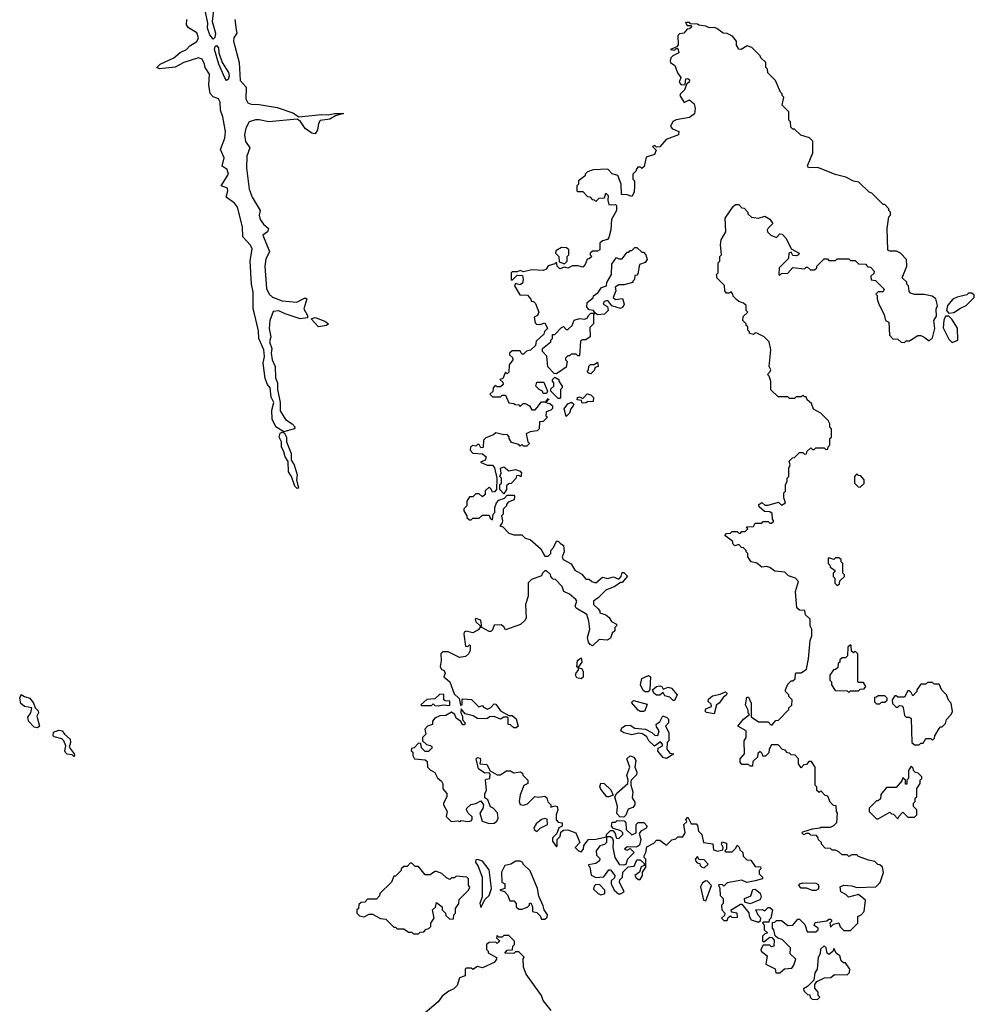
# Model space of a CAD drawing. Extents: x 2472589 to 2662339, y 701009 to 849030.
# Tile 347 of 406: x 2618296 to 2624110, y 738041 to 744036. Entities that reach past the tile are written whole.
import ezdxf

# ---------------------------------------------------------------- set-up
doc = ezdxf.new("R2010")
doc.units = 0

msp = doc.modelspace()

# ---------------------------------------------------------------- linework, layer by layer
at = {"layer": '0CON05XD'}
for points in [[(2619482.2, 744145), (2619468.1, 744025), (2619489.4, 743955), (2619485, 743927.5), (2619475, 743917.5), (2619453.1, 743945), (2619440, 743985), (2619441.4, 744015), (2619428.5, 744085)], [(2619614.6, 743975), (2619617.8, 743955), (2619600, 743925), (2619598.9, 743905), (2619633.1, 743775), (2619638.6, 743665), (2619675.5, 743625.5), (2619672.3, 743555), (2619685, 743529.6), (2619705, 743522.2), (2619755, 743520.7), (2619865, 743500.7), (2619959.3, 743469.3), (2619995.5, 743445.5), (2620135, 743458.2), (2620175, 743456.4), (2620215, 743465.5), (2620267.5, 743465), (2620219.2, 743450.8), (2620185, 743431.4), (2620126.9, 743423.1), (2620116.6, 743403.4), (2620109.1, 743365), (2620095, 743341.4), (2620075, 743345.5), (2620035, 743374.6), (2620005.3, 743415.3), (2619985, 743430.6), (2619813.8, 743413.8), (2619755, 743425.5), (2619733, 743427), (2619694.3, 743415), (2619672.7, 743375), (2619665.4, 743335), (2619672.1, 743295), (2619697.8, 743255), (2619680, 743205), (2619677.1, 743135), (2619693.7, 743003.7), (2619710.9, 742955), (2619760, 742875), (2619755.5, 742845), (2619759.8, 742819.8), (2619781.1, 742791.1), (2619811.2, 742765), (2619806, 742745), (2619777.5, 742725), (2619816.9, 742625), (2619795, 742577.5), (2619789.6, 742535), (2619799.3, 742399.3), (2619815.7, 742365.7), (2619835, 742346.7), (2619894.5, 742324.5), (2619983, 742317), (2620035, 742341.9), (2620045.7, 742335.7), (2620027.5, 742275), (2620049.4, 742235), (2620048.9, 742221.1), (2620005, 742214.4), (2619913.3, 742245), (2619875, 742262.5), (2619840.6, 742259.4), (2619818.9, 742205), (2619815.5, 742155), (2619825.6, 742105), (2619818, 742075), (2619831.2, 742035), (2619827.7, 742005), (2619834.6, 741964.6), (2619851.2, 741925), (2619854.5, 741855), (2619865.4, 741825), (2619865.4, 741785), (2619882, 741705), (2619881.8, 741655), (2619915, 741602.5), (2619956, 741575), (2619973.3, 741555), (2619967.5, 741545), (2619905, 741526.7), (2619856.7, 741556.7), (2619834, 741604), (2619831.1, 741658.9), (2619843.3, 741705), (2619827.7, 741737.7), (2619821.2, 741795), (2619804.5, 741814.5), (2619791.7, 741851.7), (2619778.9, 741945), (2619786.2, 741985), (2619782.5, 742025), (2619753.1, 742095), (2619751.3, 742141.3), (2619726.7, 742245), (2619717.5, 742275), (2619717.6, 742377.6), (2619706.9, 742425), (2619700.4, 742565), (2619711.7, 742641.7), (2619702.6, 742662.6), (2619654.6, 742714.6), (2619652.8, 742775), (2619622, 742895), (2619605, 742918.5), (2619553.5, 742955), (2619564.5, 742995), (2619561.1, 743011.1), (2619523.8, 743025), (2619567.3, 743095), (2619560, 743125), (2619529.2, 743145), (2619540.9, 743195), (2619519.5, 743245), (2619546.2, 743315), (2619550, 743355), (2619532.7, 743445), (2619518.8, 743485), (2619517.8, 743535), (2619506.9, 743555), (2619475, 743567.3), (2619456.6, 743586.6), (2619447.4, 743637.4), (2619452.5, 743705), (2619426.4, 743745), (2619420.9, 743765), (2619408.1, 743795), (2619385, 743804.5), (2619296, 743775), (2619241.9, 743748.1), (2619147.3, 743737.3), (2619132, 743745), (2619150.8, 743765), (2619234.3, 743805), (2619273.3, 743836.7), (2619311.9, 743855), (2619333, 743877), (2619375, 743904.4), (2619384.5, 743925), (2619375, 743956.9), (2619325, 743986.7), (2619312.7, 744005), (2619313, 744037)], [(2619607.3, 744037.3), (2619614.6, 743975)], [(2622381.7, 744011.7), (2622375, 744020), (2622351.7, 744018.3), (2622361.7, 744001.7), (2622385, 744000), (2622388.3, 743991.7), (2622375, 743980), (2622361.7, 743978.3), (2622340, 743955), (2622315, 743950), (2622305, 743940), (2622307, 743883), (2622298.3, 743871.7), (2622260, 743855), (2622285, 743850), (2622295, 743860), (2622305, 743860), (2622310, 743835), (2622273.6, 743816.4), (2622262.5, 743805), (2622257.5, 743785), (2622260, 743775), (2622286.7, 743756.7), (2622303.3, 743713.3), (2622322.5, 743685), (2622312.5, 743655), (2622325, 743640), (2622348.3, 743641.7), (2622353, 743677), (2622365, 743677.5), (2622375, 743670), (2622372.5, 743655), (2622360, 743645), (2622345, 743610), (2622320, 743585), (2622317.5, 743575), (2622343, 743533), (2622375, 743547.5), (2622403, 743523), (2622410, 743495), (2622406.1, 743463.9), (2622375, 743440), (2622293.9, 743426.1), (2622273.6, 743416.4), (2622260, 743385), (2622271.7, 743371.7), (2622310, 743355), (2622307.5, 743335), (2622233, 743307), (2622195, 743262.5), (2622175, 743260), (2622165, 743270), (2622150, 743265), (2622171.7, 743241.7), (2622162.5, 743215), (2622111.7, 743198.3), (2622098.3, 743141.7), (2622085, 743130), (2622077.5, 743137.5), (2622061.7, 743138.3), (2622050, 743125), (2622050, 743115), (2622030, 743095), (2622030, 743065), (2622040, 743055), (2622040, 743025), (2622037.5, 742985), (2622025, 742960), (2621995, 742970), (2621961.7, 742971.7), (2621960, 743035), (2621938.3, 743088.3), (2621905, 743097.5), (2621877, 743127), (2621788.3, 743121.7), (2621755, 743110), (2621740, 743095), (2621740, 743085), (2621700, 743055), (2621700, 743035), (2621690, 743025), (2621690, 742995), (2621695, 742990), (2621725, 742990), (2621755, 742960), (2621768.3, 742958.3), (2621781.7, 742941.7), (2621795, 742940), (2621805, 742930), (2621825, 742950), (2621858.3, 742951.7), (2621865, 742980), (2621880, 742965), (2621877.5, 742935), (2621885, 742910), (2621901.7, 742908.3), (2621925, 742910), (2621930, 742905), (2621930, 742875), (2621900.7, 742819.3), (2621897, 742757), (2621885, 742710), (2621875, 742697.5), (2621845, 742690), (2621830, 742675), (2621830, 742635), (2621815, 742627.5), (2621785, 742627.5), (2621770, 742615), (2621770, 742605), (2621780, 742595), (2621765, 742580), (2621751.7, 742578.3), (2621740, 742545), (2621725, 742530), (2621695, 742537.5), (2621663.3, 742536.7), (2621635, 742522.5), (2621615, 742530), (2621585, 742520), (2621570, 742535), (2621565, 742560), (2621555, 742550), (2621515, 742537.5), (2621502, 742518), (2621485, 742508.8), (2621415, 742512.5), (2621365, 742500), (2621345, 742510), (2621325, 742500), (2621295, 742500), (2621290, 742495), (2621290, 742455), (2621295, 742450), (2621325, 742480), (2621358.3, 742478.3), (2621362.5, 742455), (2621358.3, 742431.7), (2621345, 742422.5), (2621315, 742430), (2621310, 742415), (2621341.7, 742361.7), (2621388.3, 742358.3), (2621410, 742335), (2621411.7, 742321.7), (2621425, 742320), (2621438.3, 742308.3), (2621457.5, 742255), (2621450, 742235), (2621430, 742225), (2621435, 742190), (2621443, 742183), (2621465, 742180), (2621495, 742190), (2621510, 742155), (2621491.7, 742138.3), (2621488.3, 742121.7), (2621441.7, 742078.3), (2621438.3, 742051.7), (2621407, 742023), (2621381.7, 742018.3), (2621365, 742000), (2621355, 742000), (2621345, 742020), (2621295, 742020), (2621280, 742005), (2621280, 741995), (2621298.3, 741978.3), (2621300, 741965), (2621277.5, 741935), (2621275, 741890), (2621265, 741880), (2621255, 741890), (2621238.3, 741851.7), (2621220, 741845), (2621238.3, 741828.3), (2621240, 741815), (2621225, 741800), (2621205, 741800), (2621191.7, 741808.3), (2621180, 741795), (2621177, 741773), (2621160, 741755), (2621175, 741740), (2621225, 741740), (2621235, 741750), (2621255, 741750), (2621275, 741702.5), (2621305, 741700), (2621313, 741693), (2621335, 741690), (2621345, 741680), (2621361.7, 741698.3), (2621375, 741700), (2621400, 741685), (2621415, 741660), (2621435, 741660), (2621447.5, 741675), (2621475, 741710), (2621500, 741710), (2621515, 741730), (2621518.3, 741721.7), (2621510, 741720), (2621500, 741705), (2621525, 741700), (2621540, 741685), (2621541.7, 741668.3), (2621531.7, 741658.3), (2621501.7, 741648.3), (2621500, 741625), (2621510, 741615), (2621485, 741590), (2621461.7, 741588.3), (2621460, 741545), (2621448.3, 741531.7), (2621405, 741527.5), (2621380, 741515), (2621390, 741465), (2621400, 741455), (2621385, 741440), (2621365, 741440), (2621355, 741450), (2621345, 741440), (2621335, 741450), (2621291.7, 741461.7), (2621277.5, 741485), (2621277, 741497), (2621265, 741510), (2621245, 741507.5), (2621195, 741520), (2621181.7, 741508.3), (2621135, 741490), (2621120, 741475), (2621118.3, 741431.7), (2621105, 741430), (2621095, 741450), (2621085, 741450), (2621075, 741440), (2621055, 741442.5), (2621042.5, 741435), (2621040, 741415), (2621055, 741396.7), (2621115, 741392.5), (2621137.5, 741375), (2621130, 741355), (2621101.7, 741341.7), (2621143.6, 741323.6), (2621175, 741323.3), (2621188.3, 741308.3), (2621202.5, 741245), (2621200, 741175), (2621188.3, 741161.7), (2621175, 741160), (2621168.3, 741178.3), (2621155, 741190), (2621131.7, 741168.3), (2621130, 741145), (2621115, 741130), (2621095, 741150), (2621075, 741150), (2621055, 741130), (2621035, 741130), (2621020, 741105), (2621020, 741075), (2621001.7, 741058.3), (2621000, 741045), (2621020, 741015), (2621020, 741005), (2621035, 740990), (2621045, 740990), (2621055, 741000), (2621095, 741000), (2621115, 741020), (2621155, 741020), (2621161.7, 741001.7), (2621175, 740990), (2621180, 741025), (2621190, 741035), (2621190, 741065), (2621200, 741095), (2621215, 741110), (2621248.3, 741121.7), (2621265, 741140), (2621305, 741140), (2621310, 741135), (2621308.3, 741111.7), (2621271.7, 741098.3), (2621260, 741085), (2621260, 741075), (2621240, 741055), (2621240, 741025), (2621230, 741015), (2621237.5, 740985), (2621232.5, 740967.5), (2621220, 740955), (2621238.3, 740948.3), (2621275, 740910), (2621305, 740900), (2621355, 740900), (2621375, 740880), (2621405, 740870), (2621470, 740815), (2621495, 740770), (2621515, 740770), (2621530, 740785), (2621530, 740805), (2621547, 740823), (2621565, 740860), (2621575, 740860), (2621588.3, 740848.3), (2621607.5, 740835), (2621612.5, 740795), (2621600, 740765), (2621605, 740750), (2621655, 740722.5), (2621677.5, 740685), (2621719.3, 740659.3), (2621745, 740630), (2621765, 740630), (2621780, 740615), (2621805, 740607.5), (2621845, 740642.5), (2621875, 740633.3), (2621913, 740643), (2621945, 740630), (2621960, 740645), (2621965, 740670), (2621975, 740670), (2621997, 740647), (2621965, 740610), (2621955, 740610), (2621920, 740585), (2621865, 740562.5), (2621820, 740515), (2621790, 740495), (2621790, 740475), (2621819.3, 740449.3), (2621830, 740435), (2621830, 740425), (2621865, 740412.5), (2621885.9, 740395.9), (2621900.7, 740370.7), (2621930, 740355), (2621930, 740345), (2621920, 740335), (2621920, 740315), (2621905, 740300), (2621895, 740270), (2621875, 740257.5), (2621825, 740262.5), (2621785, 740222.5), (2621770.7, 740230.7), (2621760, 740245), (2621753.3, 740275), (2621767.5, 740325), (2621763, 740373), (2621750, 740415), (2621685, 740452.5), (2621680, 740465), (2621690, 740495), (2621682.5, 740505), (2621645, 740537.5), (2621610, 740555), (2621600, 740585), (2621558.3, 740628.3), (2621545, 740630), (2621530, 740645), (2621528.3, 740658.3), (2621505, 740680), (2621495, 740680), (2621480, 740665), (2621475, 740650), (2621413, 740627), (2621393, 740607), (2621392.5, 740525), (2621377.5, 740475), (2621380, 740395), (2621375, 740380), (2621346.7, 740353.3), (2621255, 740320), (2621245, 740340), (2621228.3, 740351.7), (2621185, 740350), (2621175, 740320), (2621165, 740310), (2621155, 740310), (2621110, 740335), (2621105, 740380), (2621075, 740390), (2621070, 740385), (2621075, 740370), (2621100, 740345), (2621100, 740335), (2621089.3, 740320.7), (2621055, 740302.5), (2621015, 740312.5), (2621003.6, 740306.4), (2621000, 740295), (2621011.7, 740221.7), (2621025, 740220), (2621035, 740230), (2621040, 740225), (2621040, 740195), (2621030, 740175), (2621011.7, 740158.3), (2620975, 740152.5), (2620905, 740187.5), (2620873, 740187), (2620860, 740175), (2620862.5, 740135), (2620857, 740097), (2620865, 740080), (2620880, 740075), (2620886.7, 740056.7), (2620880, 740035), (2620915, 740003.3), (2620941.7, 739931.7), (2620972, 739902), (2620981.7, 739861.7), (2620990, 739865), (2620990, 739895), (2620995, 739900), (2621047, 739897), (2621091.7, 739851.7), (2621115, 739860), (2621120.7, 739850.7), (2621145, 739837.5), (2621165, 739847.5), (2621185, 739870), (2621195, 739867.5), (2621225, 739827.5), (2621275, 739800), (2621295, 739800), (2621319.5, 739779.5), (2621332.5, 739735), (2621320, 739725), (2621305, 739723.8), (2621285, 739742.5), (2621270, 739745), (2621270, 739785), (2621265, 739790), (2621245, 739790), (2621225, 739777.5), (2621185, 739792.5), (2621158.3, 739791.7), (2621145, 739780), (2621131.7, 739778.3), (2621085, 739780), (2621057, 739797), (2621009.3, 739809.3), (2620985, 739840), (2620983, 739817), (2620993, 739793), (2620992.5, 739772.5), (2621010, 739755), (2621005, 739742.5), (2620995, 739742.5), (2620983, 739763), (2620953.9, 739783.9), (2620946.2, 739806.2), (2620925, 739820), (2620891.7, 739798.3), (2620855, 739797.5), (2620825, 739782.5), (2620810, 739765), (2620810, 739745), (2620780, 739735), (2620763.3, 739716.7)], [(2622925, 738232.5), (2622953, 738257), (2622998.3, 738261.7), (2623011.7, 738278.3), (2623022.5, 738315), (2622988.3, 738348.3), (2622990, 738385), (2622940, 738435), (2622913, 738443), (2622897.5, 738457.5), (2622890, 738495), (2622880, 738505), (2622881.7, 738538.3), (2622895, 738540), (2622905, 738550), (2622935, 738550), (2622975, 738520), (2623005, 738522.5), (2623035, 738560), (2623045, 738560), (2623077, 738527), (2623091.7, 738481.7), (2623145, 738482.5), (2623160, 738495), (2623160, 738505), (2623135, 738520), (2623140.7, 738539.3), (2623211.7, 738548.3), (2623225, 738560), (2623235, 738560), (2623240, 738555), (2623240, 738545), (2623230, 738535), (2623235, 738510), (2623251.7, 738528.3), (2623285, 738537.5), (2623293, 738513), (2623315, 738490), (2623355, 738490), (2623400, 738535), (2623400, 738575), (2623420, 738585), (2623440, 738605), (2623447.5, 738675), (2623405, 738708.8), (2623343, 738693), (2623328.3, 738708.3), (2623296.7, 738725), (2623294, 738755), (2623315, 738765.7), (2623365, 738761.4), (2623395, 738752), (2623510, 738755), (2623537, 738783), (2623557, 738843), (2623550, 738875), (2623535, 738890), (2623521.7, 738891.7), (2623505, 738910), (2623465, 738917.5), (2623405, 738940), (2623395, 738950), (2623365, 738950), (2623345, 738940), (2623335, 738950), (2623305, 738950), (2623285, 738970), (2623265, 738980), (2623245, 738980), (2623235, 738990), (2623201.7, 738991.7), (2623180, 739015), (2623180, 739025), (2623161.7, 739041.7), (2623160, 739055), (2623148.3, 739068.3), (2623115, 739070), (2623105, 739080), (2623085, 739080), (2623071.7, 739071.7), (2623060, 739085), (2623065, 739090), (2623125, 739110), (2623170, 739115), (2623175, 739120), (2623235, 739120), (2623255, 739130), (2623271.7, 739148.3), (2623277.5, 739205), (2623270, 739215), (2623268.3, 739248.3), (2623251.7, 739251.7), (2623231.7, 739271.7), (2623218.3, 739308.3), (2623201.7, 739311.7), (2623175, 739340), (2623165, 739330), (2623151.7, 739341.7), (2623150, 739365), (2623140, 739375), (2623140, 739485), (2623118.3, 739518.3), (2623101.7, 739518.3), (2623088.3, 739501.7), (2623071.7, 739498.3), (2623055, 739480), (2623040, 739505), (2623040, 739535), (2623018.3, 739558.3), (2622995, 739560), (2622985, 739570), (2622971.7, 739571.7), (2622958.3, 739588.3), (2622941.7, 739591.7), (2622915, 739620), (2622875, 739620), (2622860, 739595), (2622858.3, 739571.7), (2622838.3, 739551.7), (2622821.7, 739551.7), (2622818.3, 739568.3), (2622805, 739580), (2622791.7, 739568.3), (2622790, 739545), (2622761.7, 739518.3), (2622758.3, 739491.7), (2622745, 739490), (2622735, 739500), (2622695, 739500), (2622683.3, 739515), (2622684, 739536), (2622710, 739565), (2622707.5, 739645), (2622720, 739665), (2622720, 739705), (2622670, 739735), (2622703.6, 739776.4), (2622740, 739805), (2622732.5, 739812.5), (2622731.7, 739831.7), (2622716.7, 739865), (2622725, 739910), (2622735, 739910), (2622750, 739875), (2622751.7, 739791.7), (2622795, 739760), (2622855, 739760), (2622871.7, 739741.7), (2622878.3, 739741.7), (2622901.7, 739768.3), (2622918.3, 739771.7), (2622980, 739835), (2622980, 739845), (2622998.3, 739861.7), (2623000, 739895), (2622980, 739915), (2622980, 739925), (2622960, 739945), (2622960, 739955), (2622975, 739990), (2622995, 740010), (2623005, 740010), (2623018.3, 740021.7), (2623020, 740055), (2623025, 740060), (2623055, 740060), (2623088.3, 740081.7), (2623100, 740145), (2623110, 740255), (2623120, 740285), (2623120, 740325), (2623110, 740345), (2623110, 740385), (2623081.7, 740411.7), (2623078.3, 740438.3), (2623045, 740440), (2623030, 740455), (2623020, 740555), (2623040, 740615), (2623020, 740635), (2622979.3, 740649.3), (2622955, 740672.5), (2622895, 740678.8), (2622865, 740700), (2622845, 740707.5), (2622815, 740703.3), (2622785, 740727.5), (2622750, 740735), (2622730, 740765), (2622730, 740785), (2622720, 740795), (2622720, 740805), (2622705, 740820), (2622691.7, 740821.7), (2622675, 740840), (2622651.7, 740831.7), (2622640, 740845), (2622638.3, 740858.3), (2622590, 740895), (2622601.7, 740908.3), (2622625, 740910), (2622635, 740920), (2622665, 740920), (2622675, 740910), (2622685, 740910), (2622695, 740920), (2622715, 740920), (2622730, 740935), (2622721.7, 740948.3), (2622765, 740950), (2622775, 740970), (2622815, 740970), (2622825, 740980), (2622855, 740980), (2622865, 740970), (2622875, 740970), (2622888.3, 740981.7), (2622880, 740995), (2622878.3, 741028.3), (2622865, 741040), (2622831.7, 741041.7), (2622800, 741070), (2622797.5, 741085), (2622815, 741096.7), (2622835, 741080), (2622855, 741080), (2622917.5, 741097.5), (2622935, 741080), (2622960, 741095), (2622950, 741125), (2622950, 741155), (2622960, 741165), (2622960, 741205), (2622970, 741225), (2622970, 741245), (2622980, 741255), (2622980, 741305), (2622987.5, 741325), (2622981.7, 741348.3), (2623001.7, 741368.3), (2623015, 741370), (2623045, 741400), (2623065, 741400), (2623075, 741390), (2623088.3, 741391.7), (2623091.7, 741408.3), (2623115, 741430), (2623125, 741420), (2623135, 741420), (2623145, 741430), (2623195, 741430), (2623205, 741420), (2623218.3, 741421.7), (2623220, 741435), (2623230, 741445), (2623230, 741485), (2623240, 741495), (2623240, 741545), (2623230, 741555), (2623230, 741575), (2623220, 741595), (2623175, 741640), (2623130, 741665), (2623118.3, 741698.3), (2623091.7, 741721.7), (2623085, 741740), (2623075, 741740), (2623065, 741750), (2623055, 741740), (2623025, 741740), (2623015, 741730), (2622985, 741730), (2622975, 741740), (2622915, 741740), (2622871.7, 741781.7), (2622870, 741835), (2622860, 741865), (2622850, 741875), (2622867, 741893), (2622870, 741905), (2622860, 741925), (2622870, 742025), (2622860, 742075), (2622830, 742105), (2622785, 742127.5), (2622775, 742130), (2622765, 742120), (2622740, 742125), (2622740, 742135), (2622730, 742145), (2622730, 742165), (2622720, 742175), (2622720, 742185), (2622700, 742205), (2622701.7, 742228.3), (2622730, 742255), (2622720, 742265), (2622720, 742295), (2622705, 742310), (2622675, 742320), (2622661.7, 742331.7), (2622641.7, 742351.7), (2622640, 742365), (2622628.3, 742378.3), (2622615, 742370), (2622601.7, 742371.7), (2622590, 742385), (2622588.3, 742418.3), (2622543.3, 742463.3), (2622540, 742485), (2622550, 742495), (2622550, 742555), (2622560, 742565), (2622560, 742595), (2622570, 742605), (2622563.3, 742665), (2622567.5, 742695), (2622597.5, 742745), (2622593, 742827), (2622641.7, 742898.3), (2622655, 742910), (2622675, 742910), (2622695, 742890), (2622708.3, 742888.3), (2622730, 742865), (2622730, 742855), (2622753, 742833), (2622795, 742827.5), (2622835, 742840), (2622865, 742822.5), (2622882.5, 742795), (2622853.9, 742766.1), (2622847.5, 742755), (2622850, 742745), (2622870, 742725), (2622905, 742710), (2622925, 742732.5), (2622940.7, 742730.7), (2622963.6, 742703.6), (2622995, 742640), (2623042.5, 742615), (2623040, 742605), (2623025, 742597.5), (2623005, 742600), (2622995, 742620), (2622980, 742615), (2622978.3, 742581.7), (2622922.5, 742525), (2622920, 742485), (2622925, 742480), (2622935, 742490), (2622975, 742492.5), (2623005, 742527.5), (2623075, 742520), (2623085, 742530), (2623095, 742530), (2623113, 742513), (2623137, 742513), (2623150, 742525), (2623150, 742535), (2623195, 742580), (2623215, 742580), (2623225, 742570), (2623265, 742570), (2623275, 742580), (2623345, 742580), (2623355, 742570), (2623385, 742570), (2623405, 742550), (2623447, 742547), (2623461.7, 742531.7), (2623478.3, 742528.3), (2623500, 742505), (2623498.3, 742491.7), (2623480, 742475), (2623481.7, 742451.7), (2623508.3, 742448.3), (2623560, 742395), (2623555, 742380), (2623525, 742380), (2623510, 742365), (2623517.5, 742357.5), (2623517.5, 742335), (2623527.5, 742305), (2623561.7, 742241.7), (2623570, 742205), (2623590, 742195), (2623592.5, 742115), (2623613, 742093), (2623645, 742090), (2623665, 742072.5), (2623685, 742070), (2623695, 742080), (2623715, 742080), (2623767, 742113), (2623785, 742112.5), (2623803.6, 742103.6), (2623835, 742080), (2623855, 742100), (2623868.8, 742155), (2623863.8, 742205), (2623879.3, 742230.7), (2623877, 742273), (2623886.7, 742295), (2623876.1, 742336.1), (2623853, 742353), (2623805, 742362.5), (2623745, 742363.3), (2623721.7, 742371.7), (2623712.5, 742382.5), (2623710, 742415), (2623700, 742425), (2623698.3, 742438.3), (2623670, 742465), (2623700, 742535), (2623697, 742577), (2623660, 742615), (2623637, 742627), (2623595, 742627.5), (2623583, 742633), (2623580, 742765), (2623590, 742835), (2623600, 742845), (2623600, 742865), (2623590, 742875), (2623590, 742885), (2623565, 742910), (2623555, 742910), (2623485, 742980), (2623470, 742985), (2623407, 743047), (2623375, 743052.5), (2623327, 743077), (2623263, 743093), (2623157, 743137), (2623100, 743135), (2623093.6, 743146.4), (2623127.5, 743225), (2623127, 743297), (2623107, 743317), (2623053, 743333), (2623015, 743370), (2623005, 743370), (2622991.7, 743381.7), (2622990, 743415), (2622980, 743425), (2622980, 743475), (2622940, 743515), (2622950, 743565), (2622940, 743575), (2622940, 743585), (2622930, 743595), (2622900, 743665), (2622851.7, 743711.7), (2622850, 743735), (2622840, 743745), (2622840, 743775), (2622810, 743805), (2622806.4, 743816.4), (2622755, 743867.5), (2622727, 743877), (2622690, 743855), (2622675, 743857.5), (2622660.7, 743880.7), (2622662.5, 743905), (2622636.4, 743936.4), (2622605, 743952.5), (2622580, 743955), (2622541.7, 743981.7), (2622525, 743988.8), (2622495, 743987.5), (2622475, 743997.5), (2622433, 744003), (2622425, 744010), (2622381.7, 744011.7)], [(2619555, 743666.7), (2619545, 743681.2), (2619509.2, 743765), (2619483.3, 743855), (2619486.2, 743873.8), (2619495, 743880), (2619507.1, 743865), (2619508.8, 743835), (2619528.8, 743775), (2619567.1, 743715), (2619570.8, 743695), (2619565, 743672.5), (2619555, 743666.7)], [(2621565, 741880), (2621551.7, 741881.7), (2621511.7, 741921.7), (2621507, 741987), (2621480, 742015), (2621480, 742035), (2621530, 742075), (2621530, 742085), (2621540, 742095), (2621541.7, 742118.3), (2621555, 742120), (2621595, 742162.5), (2621607, 742167), (2621625, 742150), (2621635, 742150), (2621660, 742175), (2621673, 742207), (2621705, 742217.5), (2621737, 742213), (2621755, 742220), (2621760, 742235), (2621775, 742250), (2621800, 742250), (2621790, 742265), (2621765, 742270), (2621750, 742285), (2621752.5, 742315), (2621788.3, 742341.7), (2621790, 742355), (2621820, 742375), (2621840, 742405), (2621870, 742415), (2621872.5, 742435), (2621900, 742485), (2621903, 742547), (2621931.7, 742588.3), (2621945, 742580), (2621965, 742580), (2621995, 742620), (2622005, 742620), (2622015, 742630), (2622025, 742630), (2622041.7, 742648.3), (2622055, 742650), (2622085, 742620), (2622095, 742620), (2622110, 742605), (2622116.7, 742575), (2622105, 742557.5), (2622070, 742545), (2622061.7, 742488.3), (2622055, 742480), (2622041.7, 742478.3), (2622040, 742455), (2622030, 742445), (2622030, 742435), (2621975, 742422.5), (2621945, 742422.5), (2621921.7, 742408.3), (2621927.5, 742385), (2621910, 742345), (2621925, 742332.5), (2621968.3, 742338.3), (2621977.5, 742305), (2621970, 742285), (2621955, 742277.5), (2621903, 742293), (2621877, 742327), (2621855, 742320), (2621850, 742305), (2621875, 742290), (2621880, 742265), (2621857, 742243), (2621815, 742240), (2621800, 742250), (2621791.7, 742238.3), (2621790, 742185), (2621768.3, 742161.7), (2621770, 742105), (2621745, 742087.5), (2621723, 742087), (2621711.7, 742078.3), (2621705, 741990), (2621695, 741990), (2621685, 742000), (2621655, 742000), (2621645, 741990), (2621635, 741990), (2621620, 741975), (2621620, 741965), (2621630, 741955), (2621625, 741920), (2621565, 741880)], [(2621615, 742550), (2621630, 742565), (2621630, 742595), (2621640, 742605), (2621640, 742635), (2621627, 742647), (2621595, 742650), (2621561.7, 742628.3), (2621560, 742615), (2621580, 742595), (2621581.7, 742561.7), (2621615, 742550)], [(2623955, 742250), (2623985, 742252.5), (2624025, 742280), (2624060, 742295), (2624110, 742345), (2624108.3, 742358.3), (2624095, 742370), (2624075, 742370), (2624065, 742360), (2624005, 742347.5), (2623980, 742335), (2623947.5, 742295), (2623940, 742265), (2623955, 742250)], [(2620115, 742165.7), (2620072, 742215), (2620095, 742223.1), (2620155, 742201.2), (2620176.2, 742185), (2620165, 742173.6), (2620115, 742165.7)], [(2623975, 742070), (2624010, 742085), (2624007, 742157), (2623973, 742213), (2623955, 742230), (2623935, 742230), (2623923.9, 742206.1), (2623920.7, 742160.7), (2623955, 742090), (2623975, 742070)], [(2621775, 741880), (2621763, 741883), (2621752.5, 741895), (2621760, 741905), (2621763, 741927), (2621773, 741937), (2621795, 741937.5), (2621815, 741950), (2621820, 741925), (2621801.7, 741918.3), (2621795, 741900), (2621775, 741880)], [(2621585, 741730), (2621575, 741730), (2621530, 741775), (2621531.7, 741788.3), (2621550, 741805), (2621550, 741825), (2621540, 741835), (2621540, 741845), (2621555, 741860), (2621580, 741845), (2621580, 741835), (2621600, 741805), (2621600, 741795), (2621590, 741785), (2621590, 741735), (2621585, 741730)], [(2621505, 741760), (2621485, 741760), (2621480, 741775), (2621460, 741785), (2621440, 741805), (2621445, 741830), (2621488.3, 741828.3), (2621510, 741775), (2621505, 741760)], [(2621721.7, 741701.7), (2621718.3, 741718.3), (2621691.7, 741721.7), (2621692.5, 741735), (2621705, 741740), (2621725, 741730), (2621753, 741757), (2621775, 741752.5), (2621790, 741735), (2621788.3, 741711.7), (2621755, 741710), (2621745, 741702.5), (2621721.7, 741701.7)], [(2621625, 741620), (2621613, 741667), (2621635, 741697.5), (2621656.7, 741706.7), (2621670, 741695), (2621667.5, 741685), (2621653.3, 741666.7), (2621645, 741640), (2621625, 741620)], [(2619985, 741181.2), (2619972, 741195), (2619950.8, 741255), (2619933.9, 741283.9), (2619931.2, 741345), (2619911.9, 741375), (2619905.7, 741405.7), (2619890.8, 741435), (2619890, 741465), (2619877.1, 741495), (2619882.5, 741517.5), (2619895, 741523.8), (2619909.2, 741519.2), (2619921.5, 741495), (2619920, 741465), (2619950, 741395), (2619950, 741355), (2619967.5, 741325), (2619985.6, 741265.6), (2619981.2, 741235), (2619995, 741183.3), (2619985, 741181.2)], [(2621245, 741150), (2621220, 741175), (2621220, 741205), (2621230, 741215), (2621230, 741245), (2621220, 741255), (2621227.5, 741275), (2621223.8, 741306.2), (2621245, 741312.5), (2621275, 741290), (2621315, 741297.5), (2621345, 741287.5), (2621352.5, 741275), (2621348.3, 741251.7), (2621335, 741260), (2621321.7, 741258.3), (2621318.3, 741241.7), (2621288.3, 741211.7), (2621275, 741210), (2621261.7, 741198.3), (2621260, 741175), (2621245, 741150)], [(2623415, 741190), (2623438.3, 741211.7), (2623440, 741235), (2623418.3, 741258.3), (2623405, 741260), (2623395, 741270), (2623380, 741255), (2623380, 741215), (2623401.7, 741191.7), (2623415, 741190)], [(2623275, 740590), (2623288.3, 740601.7), (2623291.7, 740618.3), (2623320, 740645), (2623320, 740655), (2623310, 740665), (2623310, 740725), (2623300, 740735), (2623298.3, 740748.3), (2623285, 740760), (2623265, 740760), (2623255, 740750), (2623225, 740760), (2623220, 740755), (2623220, 740725), (2623230, 740715), (2623231.7, 740701.7), (2623260, 740685), (2623260, 740675), (2623250, 740665), (2623250, 740645), (2623260, 740635), (2623260, 740605), (2623275, 740590)], [(2623345, 739940), (2623355, 739950), (2623405, 739950), (2623415, 739960), (2623438.3, 739961.7), (2623450, 739975), (2623435, 740000), (2623405, 740000), (2623400, 740005), (2623400, 740175), (2623385, 740190), (2623375, 740180), (2623361.7, 740191.7), (2623360, 740225), (2623355, 740230), (2623340, 740215), (2623338.3, 740161.7), (2623325, 740150), (2623305, 740150), (2623291.7, 740138.3), (2623290, 740125), (2623280, 740115), (2623278.3, 740091.7), (2623265, 740080), (2623251.7, 740078.3), (2623230, 740045), (2623230, 740015), (2623240, 740005), (2623240, 739985), (2623261.7, 739951.7), (2623335, 739950), (2623345, 739940)], [(2621715, 740022.5), (2621689.3, 740029.3), (2621681.2, 740045), (2621685, 740060), (2621700, 740075), (2621700, 740090), (2621690, 740095), (2621693.3, 740135), (2621715, 740150), (2621720, 740125), (2621700, 740095), (2621700, 740090), (2621720, 740085), (2621727.5, 740065), (2621727, 740033), (2621715, 740022.5)], [(2622125, 739942.5), (2622105, 739943.3), (2622092.3, 739952.3), (2622076.2, 739985), (2622086, 740024), (2622125, 740042.5), (2622137.5, 740035), (2622133, 739957), (2622125, 739942.5)], [(2623775, 739620), (2623785, 739630), (2623798.3, 739631.7), (2623815, 739660), (2623845, 739660), (2623855, 739650), (2623868.3, 739661.7), (2623870, 739675), (2623895, 739720), (2623905, 739730), (2623915, 739730), (2623935, 739750), (2623940, 739775), (2623970, 739805), (2623977, 739823), (2623970, 739875), (2623953, 739893), (2623940, 739925), (2623913, 739953), (2623895, 739990), (2623865, 739990), (2623855, 740000), (2623825, 740000), (2623815, 739990), (2623785, 739990), (2623760, 739955), (2623760, 739945), (2623735, 739920), (2623725, 739940), (2623715, 739950), (2623705, 739950), (2623685, 739910), (2623645, 739910), (2623635, 739920), (2623625, 739920), (2623610, 739895), (2623611.7, 739871.7), (2623635, 739850), (2623645, 739850), (2623655, 739860), (2623668.3, 739858.3), (2623677, 739847), (2623685, 739800), (2623695, 739790), (2623715, 739790), (2623725, 739780), (2623730, 739635), (2623745, 739620), (2623775, 739620)], [(2618405, 739724.2), (2618385, 739728.8), (2618350, 739765), (2618345, 739790), (2618363.3, 739815), (2618370, 739845), (2618325, 739853.8), (2618303.2, 739873.2), (2618296, 739905), (2618305, 739926.2), (2618325, 739914), (2618358.6, 739905), (2618379.2, 739875), (2618390, 739845), (2618407.7, 739827.7), (2618410, 739815), (2618401.2, 739795), (2618417.5, 739735), (2618405, 739724.2)], [(2620845, 739857.5), (2620875, 739863.3), (2620915, 739860), (2620916.1, 739886.1), (2620888.3, 739888.3), (2620880, 739895), (2620880, 739925), (2620875, 739930), (2620853, 739927), (2620825, 739900), (2620775, 739897.5), (2620740, 739865), (2620745, 739860), (2620805, 739860), (2620815, 739870), (2620825, 739860), (2620845, 739857.5)], [(2622285, 739890), (2622275, 739890), (2622255, 739910), (2622225, 739920), (2622215, 739940), (2622195, 739922.5), (2622175, 739922.5), (2622157.5, 739935), (2622150, 739955), (2622173.9, 739976.1), (2622195, 739980), (2622206.2, 739976.2), (2622215, 739960), (2622245, 739972.5), (2622265, 739966.7), (2622300, 739925), (2622285, 739890)], [(2622525, 739810), (2622478.3, 739818.3), (2622470, 739825), (2622475, 739840), (2622510, 739855), (2622508.3, 739868.3), (2622490, 739885), (2622491.7, 739898.3), (2622515, 739920), (2622561.7, 739928.3), (2622595, 739942.5), (2622602.5, 739935), (2622600, 739925), (2622580.7, 739909.3), (2622556.4, 739873.6), (2622540, 739865), (2622525, 739810)], [(2622095, 739823.3), (2622075, 739823.8), (2622062.7, 739832.7), (2622021.7, 739878.3), (2622035, 739890), (2622118.3, 739868.3), (2622103.3, 739826.7), (2622095, 739823.3)], [(2623535, 739870), (2623545, 739880), (2623565, 739880), (2623578.3, 739891.7), (2623580, 739905), (2623565, 739920), (2623525, 739920), (2623515, 739910), (2623501.7, 739908.3), (2623501.7, 739881.7), (2623515, 739870), (2623535, 739870)], [(2622235, 739537.5), (2622215, 739542.5), (2622183, 739583), (2622185, 739600), (2622210, 739615), (2622210, 739625), (2622198.3, 739638.3), (2622163, 739613), (2622127.5, 739645), (2622115, 739670), (2622088.3, 739688.3), (2622065, 739692.5), (2622025, 739682.5), (2621975, 739693.3), (2621957.5, 739705), (2621962.5, 739725), (2621985, 739737.5), (2622015, 739740), (2622043, 739723), (2622107, 739717), (2622146.7, 739696.7), (2622165, 739680), (2622181.7, 739678.3), (2622190, 739705), (2622175, 739730), (2622173, 739747), (2622195, 739760), (2622213.3, 739796.7), (2622237, 739787), (2622247, 739777), (2622247.5, 739755), (2622230, 739735), (2622250, 739695), (2622250, 739645), (2622240, 739635), (2622237.5, 739595), (2622255, 739570), (2622280, 739565), (2622245, 739542.5), (2622235, 739537.5)], [(2618625, 739550), (2618615, 739560), (2618585, 739563.8), (2618575, 739573.3), (2618571.2, 739585), (2618577.5, 739615), (2618565.6, 739645.6), (2618553.3, 739656.7), (2618505, 739670), (2618500, 739675), (2618501.7, 739698.3), (2618535, 739710), (2618555, 739706.2), (2618568.8, 739685), (2618604.2, 739655), (2618605.6, 739634.4), (2618597, 739607), (2618627.5, 739565), (2618630, 739555), (2618625, 739550)], [(2620763.3, 739716.7), (2620770, 739685), (2620750, 739665), (2620750, 739645), (2620773, 739623), (2620797, 739617), (2620810, 739605), (2620785, 739580), (2620765, 739580), (2620743, 739603), (2620738.3, 739628.3), (2620725, 739630), (2620698.3, 739601.7), (2620681.7, 739598.3), (2620680, 739585), (2620690, 739575), (2620690, 739555), (2620700, 739535), (2620765, 739530), (2620778.3, 739518.3), (2620780, 739485), (2620795, 739467.5), (2620825, 739452.5), (2620840.7, 739420.7), (2620865, 739400), (2620873, 739383), (2620872.5, 739352.5), (2620897.5, 739325), (2620896.7, 739305), (2620877.5, 739265), (2620877.5, 739255), (2620900, 739215), (2620892.5, 739185), (2620923.9, 739153.9), (2620965, 739157.5), (2620975, 739153.3), (2620985, 739160), (2621025, 739153.3), (2621045, 739157.5), (2621052.5, 739165), (2621051.7, 739181.7), (2621027.5, 739205), (2621017.5, 739225), (2621020, 739235), (2621043, 739257), (2621075, 739262.5), (2621105, 739280), (2621120, 739255), (2621117, 739233), (2621097.5, 739205), (2621112.5, 739155), (2621155, 739142.5), (2621185, 739143.3), (2621202.5, 739155), (2621210, 739175), (2621206.1, 739206.1), (2621180, 739235), (2621163.3, 739243.3), (2621147.5, 739285), (2621128.3, 739298.3), (2621128.3, 739321.7), (2621138.8, 739345), (2621133.3, 739406.7), (2621137.5, 739412.5), (2621160, 739415), (2621161.7, 739441.7), (2621155, 739450), (2621128.3, 739448.3), (2621090, 739475), (2621075.6, 739534.4), (2621085, 739543.1), (2621099.6, 739539.6), (2621103.1, 739525), (2621097.5, 739505), (2621140.7, 739500.7), (2621161.7, 739461.7), (2621205, 739437.5), (2621221.7, 739438.3), (2621261.7, 739461.7), (2621285, 739462.5), (2621305, 739450), (2621347, 739457), (2621358.3, 739448.3), (2621360, 739435), (2621390, 739405), (2621390, 739385), (2621367, 739373), (2621343.6, 739316.4), (2621337.5, 739275), (2621345, 739257.5), (2621365, 739252.5), (2621388.3, 739261.7), (2621433, 739307), (2621455, 739302.5), (2621495, 739307.5), (2621507, 739297), (2621513, 739273), (2621530, 739255), (2621531.7, 739241.7), (2621555, 739250), (2621570, 739245), (2621572.5, 739225), (2621562.5, 739195), (2621563, 739163), (2621575, 739150), (2621600, 739145), (2621600, 739125), (2621580, 739115), (2621568.3, 739081.7), (2621540, 739055), (2621540, 739035), (2621565, 739000), (2621570, 739005), (2621570, 739045), (2621587, 739063), (2621591.7, 739088.3), (2621608.3, 739101.7), (2621635, 739102.5), (2621682.5, 739085), (2621707.5, 739025), (2621680, 738995), (2621700, 738975), (2621715, 738970), (2621730, 738985), (2621731.7, 739008.3), (2621760, 739045), (2621805, 739046.7), (2621870, 739060), (2621870, 739075), (2621895, 739100), (2621908.3, 739098.3), (2621920, 739085), (2621931.7, 739051.7), (2621945, 739050), (2621970, 739075), (2621970, 739085), (2621957, 739097), (2621911.7, 739111.7), (2621900, 739125), (2621905, 739150), (2621925, 739150), (2621935, 739160), (2621978.3, 739158.3), (2621987.5, 739145), (2621990, 739105), (2622025, 739072.5), (2622050, 739085), (2622050, 739135), (2622063, 739147), (2622097, 739147), (2622117.5, 739125), (2622109.3, 739110.7), (2622080, 739095), (2622068.3, 739081.7), (2622080, 739045), (2622070.7, 739009.3), (2622053, 738997), (2621995, 739000), (2621980, 738985), (2621995, 738980), (2622015, 738990), (2622037.5, 738965), (2621997.5, 738925), (2621988.3, 738891.7), (2621975, 738887.5), (2621950.7, 738890.7), (2621922.5, 738935), (2621910, 738995), (2621912.5, 739035), (2621908.3, 739048.3), (2621895, 739060), (2621870, 739060), (2621870, 739025), (2621856.7, 739013.3), (2621830, 739005), (2621807.5, 738975), (2621808.3, 738948.3), (2621828.8, 738928.8), (2621827.5, 738915), (2621805, 738898.8), (2621760, 738890), (2621760, 738885), (2621767.5, 738877.5), (2621776.4, 738826.4), (2621805, 738812.5), (2621853.6, 738816.4), (2621885, 738860), (2621895, 738860), (2621920, 738825), (2621918.3, 738811.7), (2621898.3, 738791.7), (2621897.5, 738775), (2621917.5, 738735), (2621943, 738713), (2621955, 738712.5), (2621977.5, 738725), (2621950, 738785), (2621951.7, 738798.3), (2621967.5, 738815), (2621970, 738845), (2622001.7, 738878.3), (2622038.3, 738881.7), (2622055, 738920), (2622075, 738920), (2622098.3, 738898.3), (2622100, 738885), (2622081.7, 738878.3), (2622070, 738845), (2622042.5, 738825), (2622050.7, 738810.7), (2622065, 738800), (2622075, 738800), (2622090, 738825), (2622090, 738845), (2622110, 738875), (2622110, 738925), (2622100, 738935), (2622100, 738945), (2622110, 738965), (2622115, 739000), (2622158.3, 739021.7), (2622175, 739040), (2622195, 739040), (2622235, 739010), (2622268.3, 739041.7), (2622291.7, 739048.3), (2622305, 739060), (2622335, 739060), (2622350, 739085), (2622340, 739135), (2622358.3, 739151.7), (2622352.5, 739165), (2622365, 739180), (2622385, 739140), (2622415, 739140), (2622425, 739130), (2622430, 739095), (2622450, 739075), (2622460, 739025), (2622518.3, 739018.3), (2622521.7, 738981.7), (2622545, 738972.5), (2622578.3, 738981.7), (2622580, 738995), (2622570, 739015), (2622575, 739030), (2622601.7, 739021.7), (2622600, 738985), (2622590, 738975), (2622595, 738970), (2622635, 738970), (2622658.3, 738991.7), (2622665, 739010), (2622678.3, 738998.3), (2622681.7, 738981.7), (2622700, 738965), (2622701.7, 738941.7), (2622725, 738920), (2622748.3, 738918.3), (2622775, 738880), (2622808.3, 738878.3), (2622810, 738865), (2622800, 738855), (2622800, 738835), (2622820, 738815), (2622820, 738805), (2622775, 738792.5), (2622725, 738782.5), (2622695, 738797.5), (2622605, 738780), (2622585, 738760), (2622575, 738770), (2622551.7, 738768.3), (2622560, 738745), (2622563, 738703), (2622580, 738685), (2622580, 738655), (2622570, 738645), (2622572.5, 738615), (2622590, 738595), (2622588.3, 738581.7), (2622570, 738565), (2622585, 738550), (2622605, 738550), (2622611.7, 738568.3), (2622625, 738580), (2622635, 738570), (2622668.3, 738571.7), (2622666.4, 738596.4), (2622631.7, 738601.7), (2622630, 738615), (2622685, 738650), (2622695, 738650), (2622737.5, 738597.5), (2622738.3, 738578.3), (2622750, 738555), (2622795, 738540), (2622808.3, 738551.7), (2622810, 738565), (2622793, 738583), (2622780, 738615), (2622817.5, 738617.5), (2622835, 738610), (2622855, 738630), (2622865, 738630), (2622880, 738615), (2622870, 738565), (2622860, 738555), (2622858.3, 738541.7), (2622825, 738540), (2622820, 738535), (2622830, 738525), (2622830, 738495), (2622850, 738475), (2622831.7, 738468.3), (2622820, 738455), (2622820, 738425), (2622828.3, 738421.7), (2622865, 738450), (2622877, 738447), (2622891.7, 738431.7), (2622890, 738395), (2622875, 738390), (2622865, 738400), (2622825, 738400), (2622810, 738375), (2622812.5, 738365), (2622847.5, 738335), (2622840, 738285), (2622896.4, 738256.4), (2622901.7, 738231.7), (2622925, 738232.5)], [(2621975, 739180), (2621951.7, 739181.7), (2621933, 739203), (2621937.5, 739245), (2621920, 739305), (2621933.6, 739326.4), (2622000, 739385), (2622002.5, 739405), (2621994, 739435), (2622012.5, 739485), (2621993.3, 739535), (2622015, 739553.8), (2622035.7, 739545.7), (2622048, 739525), (2622042.5, 739485), (2622053.8, 739455), (2622053, 739437), (2622020, 739405), (2622017.5, 739395), (2622017.5, 739375), (2622030, 739335), (2622027, 739297), (2622041.7, 739271.7), (2622042.5, 739255), (2622030.7, 739239.3), (2622001.7, 739228.3), (2621987, 739193), (2621975, 739180)], [(2623645, 739170), (2623650, 739185), (2623675, 739210), (2623705, 739180), (2623745, 739180), (2623760, 739195), (2623760, 739225), (2623740, 739245), (2623740, 739265), (2623750, 739275), (2623750, 739295), (2623760, 739305), (2623760, 739355), (2623780, 739385), (2623780, 739405), (2623790, 739415), (2623790, 739425), (2623768.3, 739448.3), (2623751.7, 739451.7), (2623740, 739465), (2623738.3, 739478.3), (2623725, 739490), (2623710, 739465), (2623710, 739415), (2623700, 739405), (2623698.3, 739381.7), (2623691.7, 739381.7), (2623690, 739405), (2623675, 739420), (2623668.3, 739401.7), (2623635, 739360), (2623575, 739360), (2623541.7, 739318.3), (2623538.3, 739291.7), (2623525, 739280), (2623515, 739280), (2623470, 739235), (2623470, 739215), (2623515, 739170), (2623525, 739170), (2623595, 739210), (2623605, 739200), (2623618.3, 739198.3), (2623645, 739170)], [(2621885, 739303.3), (2621872.5, 739305), (2621835, 739350), (2621830, 739365), (2621835, 739386.7), (2621856.1, 739386.1), (2621896.1, 739346.1), (2621910, 739315), (2621885, 739303.3)], [(2621445, 739092.5), (2621466.4, 739113.6), (2621510, 739135), (2621508.3, 739168.3), (2621495, 739172.5), (2621475, 739166.7), (2621440.7, 739139.3), (2621427.5, 739115), (2621430, 739105), (2621445, 739092.5)], [(2621105, 738630), (2621130, 738680), (2621155.9, 738704.1), (2621168.8, 738745), (2621155, 738860), (2621115, 738912.5), (2621085, 738922.5), (2621075, 738920), (2621072.5, 738905), (2621086.7, 738885), (2621112.5, 738815), (2621112.5, 738695), (2621097.5, 738655), (2621105, 738630)], [(2621495, 738560), (2621508.8, 738571.2), (2621510, 738585), (2621490, 738615), (2621485, 738640), (2621458.3, 738698.3), (2621448.8, 738745), (2621404.1, 738854.1), (2621362.5, 738895), (2621360, 738905), (2621345, 738912.5), (2621318.3, 738911.7), (2621287, 738893), (2621250, 738885), (2621230, 738845), (2621232.5, 738785), (2621250, 738775), (2621250, 738745), (2621220, 738735), (2621248.3, 738728.3), (2621267, 738707), (2621281.7, 738671.7), (2621305, 738670), (2621320, 738655), (2621320, 738635), (2621335, 738620), (2621355, 738620), (2621388.3, 738631.7), (2621400, 738645), (2621400, 738655), (2621408.3, 738658.3), (2621420, 738635), (2621420, 738605), (2621445, 738600), (2621465, 738580), (2621475, 738560), (2621495, 738560)], [(2622465, 738872.5), (2622490, 738895), (2622465, 738920), (2622431.7, 738921.7), (2622425, 738940), (2622410, 738925), (2622413, 738913), (2622421.7, 738901.7), (2622438.3, 738898.3), (2622440, 738885), (2622450, 738875), (2622465, 738872.5)], [(2620725, 738470), (2620735, 738480), (2620758.3, 738481.7), (2620771.7, 738498.3), (2620788.3, 738501.7), (2620800, 738515), (2620800, 738535), (2620820, 738565), (2620810, 738615), (2620828.3, 738631.7), (2620835, 738660), (2620870, 738635), (2620870, 738615), (2620890, 738595), (2620891.7, 738581.7), (2620915, 738560), (2620938.3, 738561.7), (2620940, 738585), (2620950, 738595), (2620950, 738625), (2620970, 738655), (2620971.7, 738678.3), (2621030, 738735), (2621037, 738753), (2621030, 738765), (2621030, 738805), (2621020, 738815), (2620955, 738820), (2620945, 738810), (2620925, 738810), (2620915, 738800), (2620895, 738810), (2620867, 738837), (2620835, 738850), (2620825, 738850), (2620795, 738830), (2620765, 738830), (2620725, 738880), (2620705, 738880), (2620685, 738900), (2620675, 738900), (2620655, 738880), (2620635, 738880), (2620620, 738865), (2620620, 738855), (2620585, 738820), (2620575, 738820), (2620560, 738785), (2620490, 738715), (2620488.3, 738701.7), (2620468.3, 738681.7), (2620415, 738680), (2620398.3, 738661.7), (2620375, 738660), (2620361.7, 738648.3), (2620360, 738625), (2620350, 738615), (2620350, 738595), (2620365, 738580), (2620395, 738572.5), (2620425, 738590), (2620445, 738590), (2620493, 738563), (2620525, 738560), (2620575, 738510), (2620585, 738510), (2620595, 738500), (2620635, 738500), (2620665, 738480), (2620685, 738480), (2620695, 738470), (2620725, 738470)], [(2622475, 738670), (2622510, 738765), (2622485, 738790), (2622475, 738792.5), (2622455, 738780), (2622442.5, 738755), (2622460, 738675), (2622475, 738670)], [(2621835, 738707.5), (2621855, 738712.5), (2621860, 738715), (2621860, 738735), (2621828.3, 738768.3), (2621805, 738770), (2621795, 738760), (2621791.7, 738741.7), (2621820, 738715), (2621835, 738707.5)], [(2622745, 738652.5), (2622711.7, 738661.7), (2622710, 738685), (2622749.3, 738700.7), (2622761.2, 738738.8), (2622775, 738742.5), (2622806.7, 738716.7), (2622812.5, 738692.5), (2622803.6, 738676.4), (2622745, 738652.5)], [(2623145, 738733.8), (2623124.3, 738734.3), (2623088.3, 738748.3), (2623055, 738748.8), (2623041.2, 738765), (2623047.5, 738775), (2623065, 738780), (2623145, 738779.2), (2623159.4, 738769.4), (2623164, 738755), (2623158.6, 738741.4), (2623145, 738733.8)], [(2621532.9, 738002.9), (2621485, 738064), (2621474, 738095), (2621380.6, 738225), (2621364, 738266), (2621362.5, 738317.5), (2621367.5, 738327.5), (2621335, 738360), (2621315, 738360), (2621305, 738350), (2621251.7, 738351.7), (2621265, 738370), (2621298.3, 738371.7), (2621300, 738395), (2621310, 738405), (2621310, 738425), (2621275, 738460), (2621245, 738460), (2621235, 738450), (2621215, 738450), (2621205, 738460), (2621200, 738445), (2621220, 738425), (2621211.7, 738418.3), (2621205, 738410), (2621195, 738420), (2621155, 738417.5), (2621140, 738405), (2621140, 738375), (2621150, 738365), (2621150, 738355), (2621200, 738325), (2621200, 738315), (2621185.8, 738295), (2621115, 738262.5), (2621085, 738270), (2621055, 738252.5), (2621045, 738260), (2621015, 738260), (2621010, 738255), (2621010, 738215), (2620975, 738202.5), (2620960, 738155), (2620940, 738135), (2620909.3, 738120.7), (2620870, 738090), (2620845.6, 738055), (2620724, 737955)], [(2623155, 738070), (2623170, 738085), (2623160, 738095), (2623160, 738115), (2623138.3, 738138.3), (2623138.3, 738161.7), (2623150.7, 738179.3), (2623198.3, 738201.7), (2623237, 738203), (2623258.3, 738221.7), (2623335, 738220), (2623350, 738235), (2623352.5, 738255), (2623325, 738292.5), (2623313, 738293), (2623300, 738305), (2623290, 738335), (2623270, 738350), (2623255, 738380), (2623248.3, 738361.7), (2623223, 738343), (2623213, 738353), (2623207.5, 738385), (2623195, 738397.5), (2623173, 738377), (2623171.7, 738348.3), (2623160, 738325), (2623152.5, 738255), (2623138.3, 738231.7), (2623131.7, 738188.3), (2623095, 738150), (2623070, 738135), (2623071.7, 738121.7), (2623095, 738100), (2623108.3, 738098.3), (2623110, 738085), (2623121.7, 738071.7), (2623155, 738070)]]:
    msp.add_lwpolyline(points, dxfattribs=at)

doc.saveas('drawing.dxf')
